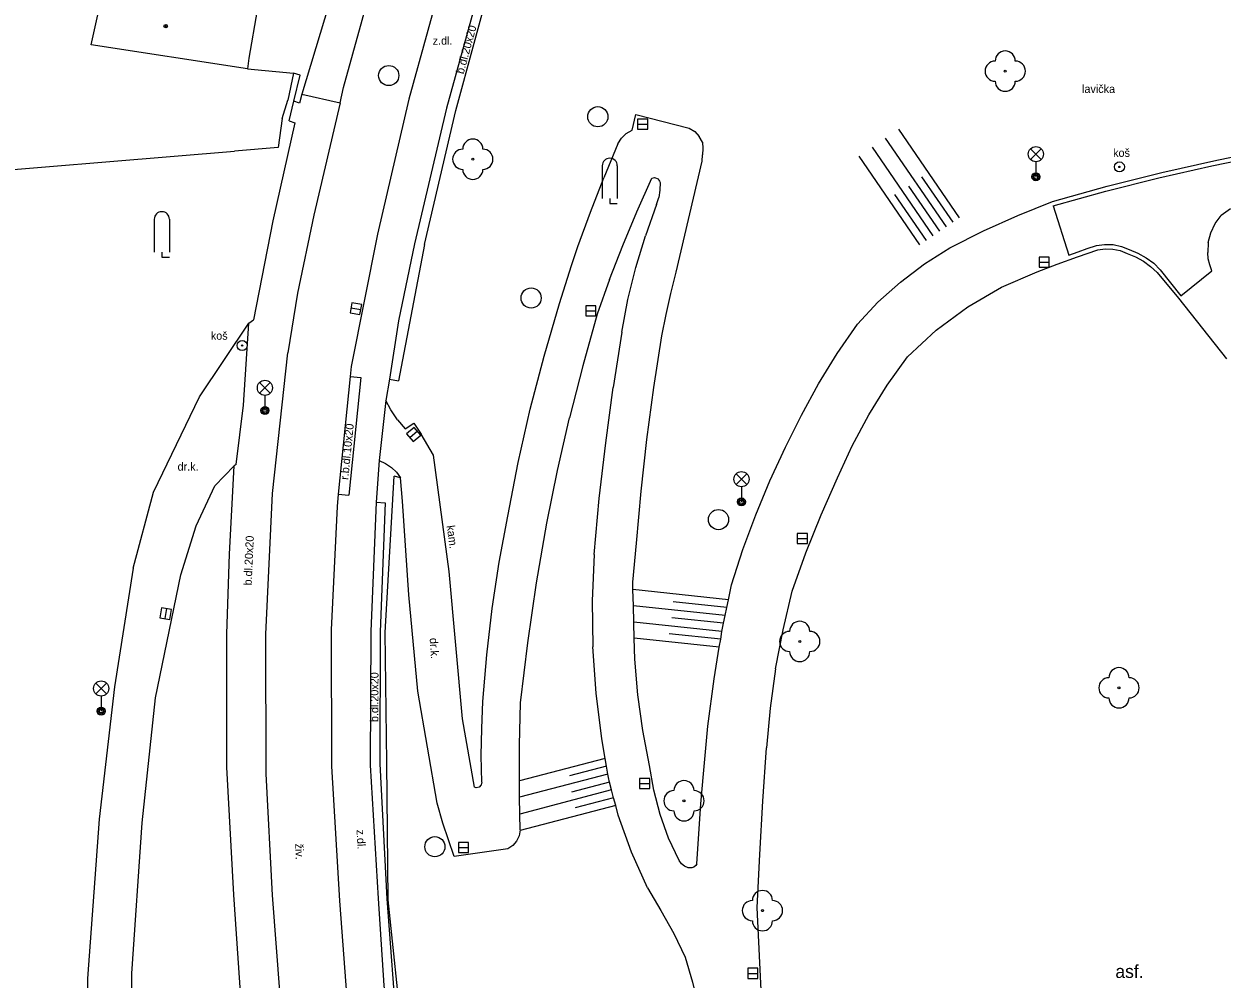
# Model space of a CAD drawing. Extents: x -600309 to -598967, y -1161267 to -1160292.
# Drawn here: x -599092.6 to -599033.2, y -1160594.1 to -1160546.7 of the extents above; entities that cross this region are included whole.
import ezdxf

# ---------------------------------------------------------------- set-up
doc = ezdxf.new("R2010")
doc.units = 0
for name, color, linetype in [('Level 10', 7, 'Continuous'), ('Level 11', 7, 'Continuous'), ('Level 15', 7, 'Continuous'), ('Level 22', 7, 'Continuous'), ('Level 25', 7, 'Continuous'), ('Level 27', 7, 'Continuous'), ('Level 33', 7, 'Continuous'), ('Level 36', 7, 'Continuous'), ('Level 39', 7, 'Continuous'), ('Level 40', 7, 'Continuous'), ('Level 42', 7, 'Continuous'), ('Level 5', 7, 'Continuous'), ('Level 51', 7, 'Continuous'), ('Level 6', 7, 'Continuous'), ('Level 7', 7, 'Continuous'), ('Level 8', 7, 'Continuous'), ('Level 9', 7, 'Continuous')]:
    doc.layers.add(name, color=color, linetype=linetype)

msp = doc.modelspace()

# ---------------------------------------------------------------- linework, layer by layer
at = {"layer": 'Level 10'}
for points in [[(-599076.89, -1160550.64), (-599076.72, -1160549.88), (-599074.87, -1160543.18)], [(-599069.77, -1160544.19), (-599071.61, -1160550.9), (-599073.21, -1160557.63), (-599073.99, -1160561.45), (-599074.45, -1160564.35), (-599074.62, -1160565.4), (-599074.96, -1160568.38), (-599075.1, -1160570.45), (-599075.36, -1160576.86), (-599075.4, -1160583.48), (-599075, -1160590.1), (-599074.72, -1160594.41), (-599074.48, -1160596.88), (-599073.52, -1160603.46), (-599072.31, -1160610.05), (-599071.04, -1160616.71), (-599069.07, -1160626.94), (-599068.5, -1160629.77), (-599065.89, -1160643.16), (-599063.36, -1160656.36)], [(-599076.89, -1160550.64), (-599078.19, -1160556.21)], [(-599078.19, -1160556.21), (-599079.01, -1160560.08)], [(-599079.01, -1160560.08), (-599079.49, -1160563.04)], [(-599080.55, -1160583.92), (-599080.57, -1160576.99), (-599080.25, -1160570.01), (-599079.49, -1160563.04)], [(-599077.49, -1160610.69), (-599078.81, -1160603.79), (-599079.87, -1160594.91), (-599080.25, -1160589.93), (-599080.55, -1160583.92)]]:
    msp.add_lwpolyline(points, dxfattribs=at)
at = {"layer": 'Level 11'}
for points in [[(-599071.69, -1160521.47), (-599072.15, -1160524.8), (-599073.23, -1160531.13), (-599074.11, -1160534.49), (-599076.54, -1160542.76), (-599078.79, -1160550.21), (-599078.9, -1160550.65), (-599079.18, -1160550.56)], [(-599072.7, -1160557.66), (-599071.16, -1160551.02), (-599069.34, -1160544.32), (-599067.3, -1160537.54), (-599066.55, -1160534.94)], [(-599071.6, -1160543.64), (-599073.48, -1160550.46), (-599075.04, -1160557.16), (-599076.34, -1160563.72), (-599076.39, -1160564.21), (-599076.98, -1160570.04), (-599077.04, -1160570.66), (-599077.34, -1160576.77), (-599077.32, -1160583.53), (-599076.92, -1160590.21), (-599076.41, -1160597.04), (-599075.49, -1160603.77), (-599074.19, -1160610.39), (-599072.95, -1160617.07), (-599070.38, -1160630.15), (-599067.82, -1160643.51), (-599065.22, -1160656.69)], [(-599078.87, -1160549.27), (-599079.2, -1160549.17)], [(-599079.18, -1160550.56), (-599078.87, -1160549.27)], [(-599079.42, -1160551.54), (-599079.18, -1160550.56)], [(-599078.79, -1160550.21), (-599076.89, -1160550.64)], [(-599062.41, -1160552), (-599062.23, -1160551.22), (-599059.59, -1160551.9)], [(-599079.42, -1160551.54), (-599079.14, -1160551.63), (-599080.23, -1160556.49), (-599081.19, -1160561.41)], [(-599063.12, -1160552.68), (-599062.94, -1160552.4), (-599062.7, -1160552.17), (-599062.41, -1160552)], [(-599059.59, -1160551.9), (-599059.31, -1160552.07), (-599059.08, -1160552.31)], [(-599058.92, -1160552.6), (-599059.08, -1160552.31)], [(-599063.12, -1160552.68), (-599063.82, -1160554.36)], [(-599058.92, -1160552.6), (-599058.91, -1160552.91), (-599058.92, -1160553.22)], [(-599041.56, -1160555.53), (-599038.86, -1160554.78), (-599036.15, -1160554.1), (-599033.41, -1160553.48), (-599030.67, -1160552.93)], [(-599060.23, -1160559.04), (-599058.94, -1160553.53)], [(-599058.94, -1160553.53), (-599058.92, -1160553.22)], [(-599041.53, -1160555.75), (-599038.92, -1160555.03), (-599036.3, -1160554.36), (-599033.66, -1160553.76), (-599031.01, -1160553.22)], [(-599065.1, -1160557.77), (-599064.48, -1160556.06), (-599063.82, -1160554.36)], [(-599063.53, -1160559.41), (-599062.88, -1160557.71), (-599062.18, -1160556.04), (-599061.43, -1160554.38)], [(-599061.43, -1160554.38), (-599061.3, -1160554.34), (-599061.12, -1160554.41)], [(-599061.12, -1160554.41), (-599061.08, -1160554.47), (-599061.05, -1160554.53), (-599061.02, -1160554.6)], [(-599061.02, -1160554.6), (-599061.03, -1160554.97), (-599061.09, -1160555.33)], [(-599061.2, -1160555.68), (-599061.09, -1160555.33)], [(-599061.2, -1160555.68), (-599061.75, -1160557.23)], [(-599046.65, -1160557.83), (-599044.99, -1160556.99), (-599043.29, -1160556.23), (-599041.56, -1160555.53)], [(-599041.53, -1160555.75), (-599040.75, -1160558.19)], [(-599032.74, -1160555.9), (-599033.2, -1160556.23)], [(-599033.84, -1160557.57), (-599033.72, -1160557.08), (-599033.5, -1160556.63), (-599033.2, -1160556.23)], [(-599072.7, -1160557.66), (-599074, -1160564.42)], [(-599066.01, -1160560.59), (-599065.72, -1160559.65), (-599065.42, -1160558.71), (-599065.1, -1160557.77)], [(-599062.92, -1160562.01), (-599062.62, -1160560.4), (-599062.23, -1160558.8), (-599061.75, -1160557.23)], [(-599040.75, -1160558.19), (-599040.3, -1160558.03), (-599039.84, -1160557.87), (-599039.39, -1160557.72)], [(-599039.39, -1160557.72), (-599038.98, -1160557.66)], [(-599038.98, -1160557.66), (-599038.56, -1160557.67)], [(-599038.56, -1160557.67), (-599038.15, -1160557.76)], [(-599038.15, -1160557.76), (-599037.77, -1160557.92)], [(-599033.84, -1160557.57), (-599033.87, -1160558.07)], [(-599051.24, -1160561.62), (-599050.22, -1160560.53), (-599049.11, -1160559.53), (-599047.92, -1160558.62), (-599046.65, -1160557.83)], [(-599042.32, -1160559.02), (-599041.33, -1160558.64), (-599040.33, -1160558.27), (-599039.32, -1160557.93)], [(-599039.32, -1160557.93), (-599038.95, -1160557.88), (-599038.58, -1160557.89)], [(-599038.58, -1160557.89), (-599038.21, -1160557.97), (-599037.87, -1160558.11)], [(-599037.87, -1160558.11), (-599037.45, -1160558.27), (-599037.06, -1160558.49)], [(-599037.77, -1160557.92), (-599037.34, -1160558.09)], [(-599037.34, -1160558.09), (-599036.93, -1160558.32)], [(-599036.93, -1160558.32), (-599036.55, -1160558.59)], [(-599033.84, -1160558.38), (-599033.87, -1160558.07)], [(-599033.67, -1160558.98), (-599033.77, -1160558.68), (-599033.84, -1160558.38)], [(-599037.06, -1160558.49), (-599036.7, -1160558.75)], [(-599036.7, -1160558.75), (-599036.38, -1160559.06)], [(-599036.55, -1160558.59), (-599036.22, -1160558.92)], [(-599036.22, -1160558.92), (-599035.2, -1160560.21)], [(-599035.2, -1160560.21), (-599033.67, -1160558.98)], [(-599063.53, -1160559.41), (-599064.14, -1160561.12)], [(-599060.94, -1160562.2), (-599060.72, -1160561.14), (-599060.49, -1160560.09), (-599060.23, -1160559.04)], [(-599045.77, -1160560.76), (-599044.1, -1160559.79), (-599042.32, -1160559.02)], [(-599036.38, -1160559.06), (-599035.32, -1160560.33)], [(-599066.77, -1160563.2), (-599066.01, -1160560.59)], [(-599048.75, -1160563.24), (-599047.33, -1160561.92), (-599045.77, -1160560.76)], [(-599035.32, -1160560.33), (-599032.94, -1160563.33)], [(-599064.14, -1160561.12), (-599064.86, -1160563.69)], [(-599086.14, -1160569.95), (-599083.86, -1160565.22), (-599081.42, -1160561.57)], [(-599082.04, -1160568.57), (-599081.68, -1160565.63), (-599081.42, -1160561.57)], [(-599081.42, -1160561.57), (-599081.19, -1160561.41)], [(-599054.8, -1160567.72), (-599054.02, -1160566.13), (-599053.17, -1160564.58), (-599052.24, -1160563.08), (-599051.24, -1160561.62)], [(-599062.92, -1160562.01), (-599063.35, -1160564.76)], [(-599061.34, -1160564.76), (-599060.94, -1160562.2)], [(-599068.58, -1160571.14), (-599068.06, -1160568.47), (-599067.46, -1160565.83), (-599066.77, -1160563.2)], [(-599064.86, -1160563.69), (-599065.52, -1160566.27)], [(-599050.68, -1160566.12), (-599049.76, -1160564.65), (-599048.75, -1160563.24)], [(-599075.87, -1160564.26), (-599076.46, -1160570.09)], [(-599076.39, -1160564.21), (-599075.87, -1160564.26)], [(-599074.45, -1160564.35), (-599074, -1160564.42)], [(-599064.29, -1160573.04), (-599064.04, -1160570.27), (-599063.72, -1160567.51), (-599063.35, -1160564.76)], [(-599062.2, -1160572.48), (-599061.97, -1160569.9), (-599061.69, -1160567.33), (-599061.34, -1160564.76)], [(-599074.05, -1160566.36), (-599074.37, -1160565.87), (-599074.62, -1160565.4)], [(-599052.22, -1160569.23), (-599051.5, -1160567.65), (-599050.68, -1160566.12)], [(-599074.05, -1160566.36), (-599073.67, -1160566.8)], [(-599073.67, -1160566.8), (-599073.23, -1160566.52)], [(-599073.23, -1160566.52), (-599072.88, -1160567.07)], [(-599066.64, -1160571.49), (-599066.11, -1160568.87), (-599065.52, -1160566.27)], [(-599070.23, -1160584.58), (-599070.82, -1160581.19), (-599071.48, -1160573.88), (-599072.26, -1160568.11), (-599072.88, -1160567.07)], [(-599057.48, -1160574.54), (-599056.92, -1160572.79), (-599056.28, -1160571.07), (-599055.58, -1160569.38), (-599054.8, -1160567.72)], [(-599074.96, -1160568.38), (-599074.64, -1160568.52), (-599074.35, -1160568.72)], [(-599084.79, -1160574.04), (-599084.03, -1160571.62), (-599083.1, -1160569.63), (-599082.15, -1160568.65)], [(-599076.04, -1160628.31), (-599078.04, -1160617.98), (-599079.45, -1160610.73), (-599080.71, -1160603.82), (-599081.81, -1160594.99), (-599082.16, -1160589.92), (-599082.51, -1160583.58), (-599082.5, -1160576.97), (-599082.37, -1160573.03), (-599082.15, -1160568.65)], [(-599082.04, -1160568.57), (-599082.15, -1160568.65)], [(-599074.35, -1160568.72), (-599074.1, -1160568.96)], [(-599074.1, -1160568.96), (-599073.89, -1160569.24)], [(-599074.5, -1160590.16), (-599074.58, -1160583.36), (-599074.65, -1160576.91), (-599074.21, -1160569.15)], [(-599073.89, -1160569.24), (-599074.21, -1160569.15)], [(-599073.8, -1160570.39), (-599073.89, -1160569.24)], [(-599054.47, -1160574.85), (-599053.79, -1160572.95), (-599053.04, -1160571.08), (-599052.22, -1160569.23)], [(-599087.15, -1160573.71), (-599086.14, -1160569.95)], [(-599076.98, -1160570.04), (-599076.46, -1160570.09)], [(-599075.1, -1160570.45), (-599074.65, -1160570.47), (-599074.91, -1160576.87)], [(-599072.08, -1160585.37), (-599073.03, -1160579.81), (-599073.49, -1160575.04), (-599073.8, -1160570.39)], [(-599069.82, -1160580.33), (-599069.62, -1160578.02), (-599069.35, -1160575.72), (-599069, -1160573.42), (-599068.58, -1160571.14)], [(-599067.94, -1160580.4), (-599067.58, -1160577.42), (-599067.15, -1160574.45), (-599066.64, -1160571.49)], [(-599062.38, -1160574.41), (-599062.2, -1160572.48)], [(-599064.29, -1160573.04), (-599064.39, -1160575.33)], [(-599087.15, -1160573.71), (-599088.08, -1160579.61), (-599088.84, -1160586.1599), (-599089.1, -1160589.78)], [(-599085.4699, -1160618.53), (-599085.81, -1160618.19), (-599086.64, -1160609.88), (-599087.18, -1160602.04), (-599087.2199, -1160593.81), (-599086.71, -1160586.34), (-599086.04, -1160580.15), (-599084.79, -1160574.04)], [(-599062.33, -1160576.45), (-599062.33, -1160576.39), (-599062.35, -1160575.58), (-599062.37, -1160574.78), (-599062.38, -1160574.41)], [(-599058.35, -1160579.2), (-599058.09, -1160577.63), (-599058.02, -1160577.24), (-599057.96, -1160576.86), (-599057.96, -1160576.85), (-599057.88, -1160576.45), (-599057.79, -1160576.06), (-599057.71, -1160575.66), (-599057.63, -1160575.28), (-599057.48, -1160574.54)], [(-599055.3, -1160578.71), (-599054.93, -1160576.77), (-599054.47, -1160574.85)], [(-599064.39, -1160575.33), (-599064.36, -1160577.62)], [(-599062.12, -1160580), (-599062.27, -1160578.23), (-599062.31, -1160577.19), (-599062.33, -1160576.45)], [(-599074.91, -1160576.87), (-599074.92, -1160583.42)], [(-599063.91, -1160582.18), (-599064.2, -1160579.91), (-599064.36, -1160577.62)], [(-599055.3, -1160578.71), (-599055.57, -1160580.66)], [(-599058.88, -1160583.91), (-599058.66, -1160581.55), (-599058.35, -1160579.2)], [(-599069.87, -1160584.33), (-599069.89, -1160583), (-599069.87, -1160581.66), (-599069.82, -1160580.33)], [(-599061.55, -1160583.51), (-599061.88, -1160581.76), (-599062.12, -1160580)], [(-599067.97, -1160586.7), (-599067.98, -1160585.91), (-599067.99, -1160585.08), (-599068, -1160584.6), (-599068, -1160584.26), (-599067.99, -1160582.5), (-599067.94, -1160580.4)], [(-599055.57, -1160580.66), (-599055.75, -1160582.63)], [(-599061.65, -1160589.57), (-599062.45, -1160587.8), (-599063.1, -1160585.97), (-599063.22, -1160585.49), (-599063.33, -1160585.1), (-599063.43, -1160584.71), (-599063.53, -1160584.33), (-599063.59, -1160584.09), (-599063.62, -1160583.94), (-599063.68, -1160583.54), (-599063.75, -1160583.15), (-599063.91, -1160582.18)], [(-599056.21, -1160590.55), (-599056.08, -1160587.91), (-599055.93, -1160585.27), (-599055.75, -1160582.63)], [(-599074.92, -1160583.42), (-599074.58, -1160590.11)], [(-599060.08, -1160588.22), (-599060.6, -1160587.1), (-599061.02, -1160585.93), (-599061.34, -1160584.73), (-599061.55, -1160583.51)], [(-599059.01, -1160585.4), (-599058.88, -1160583.91)], [(-599069.9, -1160584.47), (-599070, -1160584.57), (-599070.14, -1160584.61)], [(-599069.87, -1160584.33), (-599069.9, -1160584.47)], [(-599070.14, -1160584.61), (-599070.23, -1160584.58)], [(-599071.23, -1160588.02), (-599071.79, -1160586.37), (-599072.08, -1160585.37)], [(-599059.2, -1160588.38), (-599059.11, -1160586.89), (-599059.01, -1160585.4)], [(-599067.97, -1160586.7), (-599068.02, -1160586.99), (-599068.14, -1160587.25), (-599068.33, -1160587.47), (-599068.58, -1160587.63)], [(-599068.58, -1160587.63), (-599071.23, -1160588.02)], [(-599059.45, -1160588.58), (-599059.64, -1160588.57), (-599059.82, -1160588.5), (-599059.97, -1160588.38), (-599060.08, -1160588.22)], [(-599059.35, -1160588.54), (-599059.45, -1160588.58)], [(-599059.2, -1160588.38), (-599059.26, -1160588.47), (-599059.35, -1160588.54)], [(-599089.1, -1160589.78), (-599089.4099, -1160594.07), (-599089.33, -1160602.07), (-599088.56, -1160611.14), (-599087.78, -1160618.64), (-599087.6, -1160623.27), (-599086.49, -1160633.12), (-599084.81, -1160646.11), (-599083.14, -1160657.8), (-599082.06, -1160665.31), (-599081.7199, -1160669.44), (-599081.71, -1160672.81), (-599082.4, -1160676.4699), (-599082.31, -1160676.73), (-599082.52, -1160676.96), (-599083.01, -1160676.86), (-599083.35, -1160676.29)], [(-599061.65, -1160589.57), (-599060.98, -1160590.69), (-599060.35, -1160591.84), (-599059.78, -1160593.01)], [(-599074.58, -1160590.11), (-599074.06, -1160596.93)], [(-599071.64, -1160609.86), (-599072.9, -1160603.2), (-599073.79, -1160596.94), (-599074.5, -1160590.16)], [(-599055.95, -1160596.01), (-599056.21, -1160590.55)], [(-599059.78, -1160593.01), (-599059.41, -1160594.24), (-599059.12, -1160595.49), (-599058.9, -1160596.75)]]:
    msp.add_lwpolyline(points, dxfattribs=at)
at = {"layer": 'Level 15'}
for points in [[(-599046.83, -1160556.79), (-599049.84, -1160552.39)], [(-599046.17, -1160556.34), (-599049.18, -1160551.94)], [(-599047.49, -1160557.24), (-599050.5, -1160552.84)], [(-599048.15, -1160557.69), (-599051.1599, -1160553.29)], [(-599047.1599, -1160557.01), (-599048.69, -1160554.78)], [(-599046.5, -1160556.56), (-599048.04, -1160554.31)], [(-599047.82, -1160557.46), (-599049.38, -1160555.19)], [(-599057.63, -1160575.28), (-599062.37, -1160574.78)], [(-599057.79, -1160576.06), (-599062.35, -1160575.58)], [(-599057.71, -1160575.66), (-599060.37, -1160575.38)], [(-599057.88, -1160576.45), (-599060.45, -1160576.18)], [(-599057.96, -1160576.85), (-599062.33, -1160576.39)], [(-599058.09, -1160577.63), (-599062.31, -1160577.19)], [(-599058.02, -1160577.24), (-599060.58, -1160576.9699)], [(-599063.75, -1160583.15), (-599068, -1160584.26)], [(-599063.62, -1160583.94), (-599067.99, -1160585.08)], [(-599063.68, -1160583.54), (-599065.52, -1160584.02)], [(-599063.53, -1160584.33), (-599065.4099, -1160584.82)], [(-599063.43, -1160584.71), (-599067.98, -1160585.91)], [(-599063.33, -1160585.1), (-599065.24, -1160585.6)], [(-599063.22, -1160585.49), (-599067.97, -1160586.73)]]:
    msp.add_lwpolyline(points, dxfattribs=at)
at = {"layer": 'Level 22'}
for centre in [(-599043.9099, -1160549.07), (-599070.31, -1160553.44), (-599054.1, -1160577.35), (-599038.27, -1160579.65), (-599059.84, -1160585.25), (-599055.95, -1160590.7)]:
    msp.add_circle(centre, 0.05, dxfattribs=at)
for centre, start, end in [((-599043.9099, -1160548.57), 0, 180), ((-599044.4099, -1160549.07), 90, 270), ((-599043.4099, -1160549.07), 270, 90), ((-599043.9099, -1160549.57), 180, 0), ((-599070.31, -1160552.94), 0, 180), ((-599070.81, -1160553.44), 90, 270), ((-599069.81, -1160553.44), 270, 90), ((-599070.31, -1160553.94), 180, 0), ((-599054.1, -1160576.85), 0, 180), ((-599054.6, -1160577.35), 90, 270), ((-599053.6, -1160577.35), 270, 90), ((-599054.1, -1160577.85), 180, 0), ((-599038.77, -1160579.65), 90, 270), ((-599038.27, -1160579.15), 0, 180), ((-599037.77, -1160579.65), 270, 90), ((-599038.27, -1160580.15), 180, 0), ((-599059.84, -1160584.75), 0, 180), ((-599060.34, -1160585.25), 90, 270), ((-599059.34, -1160585.25), 270, 90), ((-599059.84, -1160585.75), 180, 0), ((-599055.95, -1160590.2), 0, 180), ((-599056.45, -1160590.7), 90, 270), ((-599055.45, -1160590.7), 270, 90), ((-599055.95, -1160591.2), 180, 0)]:
    msp.add_arc(centre, 0.5, start, end, dxfattribs=at)
at = {"layer": 'Level 25'}
for centre, radius in [((-599038.25, -1160553.82), 0.25), ((-599038.25, -1160553.82), 0.0303), ((-599081.75, -1160562.68), 0.25), ((-599081.75, -1160562.68), 0.0303)]:
    msp.add_circle(centre, radius, dxfattribs=at)
at = {"layer": 'Level 27'}
for p, q in [((-599062.14, -1160551.7), (-599061.64, -1160551.7)), ((-599042.23, -1160558.54), (-599041.73, -1160558.54)), ((-599076.3561, -1160560.8058), (-599075.8639, -1160560.8942)), ((-599064.71, -1160560.95), (-599064.21, -1160560.95)), ((-599073.0505, -1160566.927), (-599073.4295, -1160567.253)), ((-599054.22, -1160572.25), (-599053.72, -1160572.25)), ((-599085.5005, -1160575.723), (-599085.5795, -1160576.2168)), ((-599062.04, -1160584.4), (-599061.54, -1160584.4)), ((-599071.02, -1160587.57), (-599070.52, -1160587.57)), ((-599056.68, -1160593.81), (-599056.18, -1160593.81))]:
    msp.add_line(p, q, dxfattribs=at)
for points in [[(-599062.14, -1160551.95), (-599061.64, -1160551.95), (-599061.64, -1160551.45), (-599062.14, -1160551.45)], [(-599042.23, -1160558.79), (-599041.73, -1160558.79), (-599041.73, -1160558.29), (-599042.23, -1160558.29)], [(-599076.4002, -1160561.0519), (-599075.9081, -1160561.1402), (-599075.8198, -1160560.6481), (-599076.3119, -1160560.5598)], [(-599064.71, -1160561.2), (-599064.21, -1160561.2), (-599064.21, -1160560.7), (-599064.71, -1160560.7)], [(-599073.2135, -1160566.7374), (-599073.5926, -1160567.0635), (-599073.2665, -1160567.4426), (-599072.8874, -1160567.1165)], [(-599054.22, -1160572.5), (-599053.72, -1160572.5), (-599053.72, -1160572), (-599054.22, -1160572)], [(-599085.7474, -1160575.6835), (-599085.8264, -1160576.1773), (-599085.3326, -1160576.2563), (-599085.2536, -1160575.7625)], [(-599062.04, -1160584.65), (-599061.54, -1160584.65), (-599061.54, -1160584.15), (-599062.04, -1160584.15)], [(-599071.02, -1160587.82), (-599070.52, -1160587.82), (-599070.52, -1160587.32), (-599071.02, -1160587.32)], [(-599056.68, -1160594.06), (-599056.18, -1160594.06), (-599056.18, -1160593.56), (-599056.68, -1160593.56)]]:
    msp.add_lwpolyline(points, close=True, dxfattribs=at)
for centre in [(-599074.48, -1160549.29), (-599064.11, -1160551.33), (-599067.42, -1160560.32), (-599058.13, -1160571.31), (-599072.19, -1160587.53)]:
    msp.add_circle(centre, 0.5, dxfattribs=at)
at = {"layer": 'Level 33'}
for p, q in [((-599042.655, -1160553.45), (-599042.125, -1160552.92)), ((-599042.655, -1160552.92), (-599042.125, -1160553.45)), ((-599042.39, -1160553.56), (-599042.39, -1160554.31)), ((-599080.885, -1160565.04), (-599080.355, -1160564.51)), ((-599080.885, -1160564.51), (-599080.355, -1160565.04)), ((-599080.62, -1160565.15), (-599080.62, -1160565.9)), ((-599057.255, -1160569.57), (-599056.725, -1160569.04)), ((-599057.255, -1160569.04), (-599056.725, -1160569.57)), ((-599056.99, -1160569.68), (-599056.99, -1160570.43)), ((-599089.005, -1160579.95), (-599088.475, -1160579.42)), ((-599089.005, -1160579.42), (-599088.475, -1160579.95)), ((-599088.74, -1160580.06), (-599088.74, -1160580.81))]:
    msp.add_line(p, q, dxfattribs=at)
for centre, radius in [((-599042.39, -1160553.185), 0.375), ((-599042.39, -1160554.31), 0.2), ((-599042.39, -1160554.31), 0.1445), ((-599042.39, -1160554.31), 0.0876), ((-599080.62, -1160564.775), 0.375), ((-599080.62, -1160565.9), 0.2), ((-599080.62, -1160565.9), 0.1445), ((-599080.62, -1160565.9), 0.0876), ((-599056.99, -1160569.305), 0.375), ((-599056.99, -1160570.43), 0.2), ((-599056.99, -1160570.43), 0.1445), ((-599056.99, -1160570.43), 0.0876), ((-599088.74, -1160579.685), 0.375), ((-599088.74, -1160580.81), 0.2), ((-599088.74, -1160580.81), 0.1445), ((-599088.74, -1160580.81), 0.0876)]:
    msp.add_circle(centre, radius, dxfattribs=at)
at = {"layer": 'Level 36'}
for p, q in [((-599063.895, -1160553.765), (-599063.895, -1160555.39)), ((-599063.145, -1160553.765), (-599063.145, -1160555.39)), ((-599086.105, -1160556.415), (-599086.105, -1160558.04)), ((-599085.355, -1160556.415), (-599085.355, -1160558.04))]:
    msp.add_line(p, q, dxfattribs=at)
for points in [[(-599063.52, -1160555.39), (-599063.52, -1160555.64), (-599063.145, -1160555.64)], [(-599085.73, -1160558.04), (-599085.73, -1160558.29), (-599085.355, -1160558.29)]]:
    msp.add_lwpolyline(points, dxfattribs=at)
for centre in [(-599063.5203, -1160553.7646), (-599085.7303, -1160556.4146)]:
    msp.add_arc(centre, 0.375, 0, 180, dxfattribs=at)
at = {"layer": 'Level 39'}
for radius in [0.09, 0.0398]:
    msp.add_circle((-599085.54, -1160546.84), radius, dxfattribs=at)
at = {"layer": 'Level 5'}
for points in [[(-599089.23, -1160547.77), (-599088.53, -1160544.55)], [(-599081.48, -1160548.95), (-599089.23, -1160547.77)], [(-599081.41, -1160548.43), (-599081.48, -1160548.95)]]:
    msp.add_lwpolyline(points, dxfattribs=at)
at = {"layer": 'Level 51'}
msp.add_lwpolyline([(-599097.69, -1160554.33), (-599082.12, -1160553.03)], dxfattribs=at)
at = {"layer": 'Level 6'}
msp.add_lwpolyline([(-599081, -1160546.04), (-599081.41, -1160548.43)], dxfattribs=at)
at = {"layer": 'Level 7'}
for points in [[(-599081.48, -1160548.95), (-599079.2, -1160549.17), (-599079.48, -1160550.51)], [(-599079.77, -1160551.42), (-599079.96, -1160552.85), (-599082.12, -1160553.03)]]:
    msp.add_lwpolyline(points, dxfattribs=at)
at = {"layer": 'Level 8'}
msp.add_lwpolyline([(-599079.77, -1160551.42), (-599079.48, -1160550.51)], dxfattribs=at)
at = {"layer": 'Level 9'}
for points in [[(-599086.14, -1160569.95), (-599083.86, -1160565.22), (-599081.42, -1160561.57)], [(-599087.15, -1160573.71), (-599086.14, -1160569.95)], [(-599087.15, -1160573.71), (-599088.08, -1160579.61), (-599088.84, -1160586.1599), (-599089.1, -1160589.78)]]:
    msp.add_lwpolyline(points, dxfattribs=at)

# ---------------------------------------------------------------- texts
at = {"layer": 'Level 40'}
for s, height, rotation, p in [('b.dl.20x20', 0.4, 74.802786, (-599070.77, -1160549.24)), ('r.b.dl.10x20', 0.400002, 84.221303, (-599076.49, -1160569.35)), ('b.dl.20x20', 0.4, 87.375097, (-599081.28, -1160574.58)), ('dr.k.', 0.4, 273.666436, (-599072.45, -1160577.19)), ('b.dl.20x20', 0.4, 89.653806, (-599075, -1160581.35)), ('z.dl.', 0.4, 273.3057, (-599076.08, -1160586.69)), ('živ.', 0.4, 272.4507, (-599079.12, -1160587.38))]:
    msp.add_text(s, height=height, rotation=rotation, dxfattribs=at).set_placement(p)
for s, height, p in [('z.dl.', 0.4, (-599072.3, -1160547.76)), ('dr.k.', 0.4, (-599084.95, -1160568.88)), ('asf.', 0.65, (-599038.45, -1160594.04))]:
    msp.add_text(s, height=height, dxfattribs=at).set_placement(p)
at = {"layer": 'Level 42'}
for s, p in [('lavička', (-599040.1, -1160550.15)), ('koš', (-599038.56, -1160553.32)), ('koš', (-599083.3, -1160562.39))]:
    msp.add_text(s, height=0.4, dxfattribs=at).set_placement(p)
msp.add_text('kam.', height=0.4, rotation=277.698686, dxfattribs=at).set_placement((-599071.61, -1160571.62))

doc.saveas('drawing.dxf')
